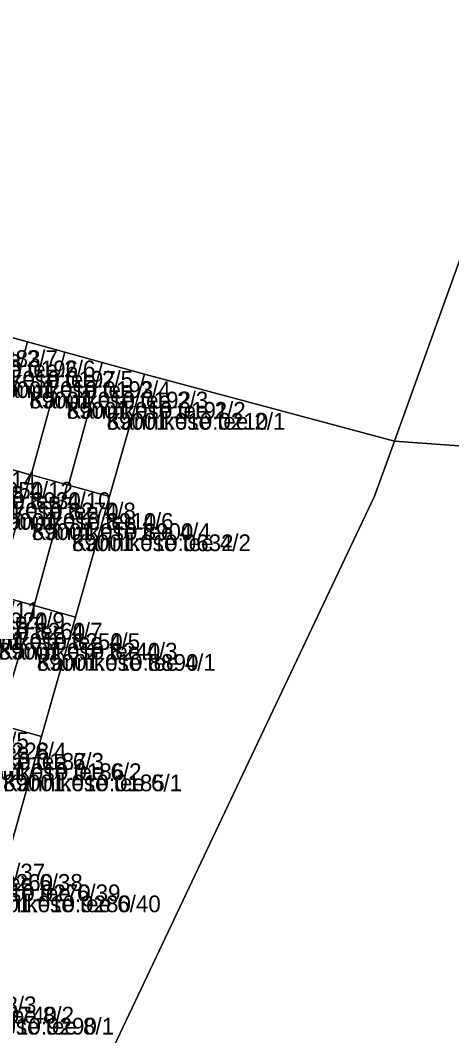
# Model space of a CAD drawing. Extents: x 526849 to 562296, y 6591741 to 6618546.
# Drawn here: x 547784.5 to 547823.2, y 6596306.4 to 6596397.4 of the extents above; entities that cross this region are included whole.
import ezdxf

# ---------------------------------------------------------------- set-up
doc = ezdxf.new("R2010")
doc.units = 0
for name, color, linetype in [('L_AADRESS', 7, 'Continuous'), ('PIIR', 7, 'Continuous'), ('TUNNUS', 7, 'Continuous')]:
    doc.layers.add(name, color=color, linetype=linetype)

msp = doc.modelspace()

# ---------------------------------------------------------------- linework, layer by layer
at = {"layer": 'PIIR'}
for points in [[(547851.56, 6596357.26), (547818.08, 6596359.67), (547830, 6596392.73), (547852.5, 6596397.41)], [(547782.12, 6596357.58), (547782.02, 6596357.61), (547778.74, 6596358.51), (547781.78, 6596369.51), (547785.15, 6596368.58)], [(547785.49, 6596356.65), (547785.42, 6596356.67), (547782.12, 6596357.58), (547785.15, 6596368.58), (547788.52, 6596367.65)], [(547788.85, 6596355.73), (547788.71, 6596355.77), (547785.49, 6596356.65), (547788.52, 6596367.65), (547791.86, 6596366.73)], [(547795.65, 6596365.69), (547792.53, 6596354.72), (547788.85, 6596355.73), (547791.86, 6596366.73)], [(547778.99, 6596346.8), (547782.02, 6596357.61), (547782.12, 6596357.58), (547785.42, 6596356.67), (547782.37, 6596345.87)], [(547785.42, 6596356.67), (547785.49, 6596356.65), (547788.71, 6596355.77), (547785.76, 6596344.94), (547782.37, 6596345.87)], [(547789.46, 6596343.91), (547785.76, 6596344.94), (547788.71, 6596355.77), (547788.85, 6596355.73), (547792.53, 6596354.72)], [(547782.53, 6596334.27), (547779.37, 6596335.14), (547782.37, 6596345.87), (547785.76, 6596344.94)], [(547782.53, 6596334.27), (547785.76, 6596344.94), (547789.46, 6596343.91), (547786.43, 6596333.19)], [(547782.53, 6596334.27), (547786.43, 6596333.19), (547783.37, 6596322.33), (547779.52, 6596323.39)]]:
    msp.add_lwpolyline(points, close=True, dxfattribs=at)
for points in [[(547830, 6596392.73), (547818.08, 6596359.67), (547795.65, 6596365.69), (547791.86, 6596366.73), (547788.52, 6596367.65), (547785.15, 6596368.58), (547781.78, 6596369.51)], [(547690.17, 6596191.87), (547763.12, 6596267.42), (547767.08, 6596279.49), (547771, 6596278.42), (547774.08, 6596289.49), (547777.18, 6596300.42), (547780.32, 6596311.52), (547783.37, 6596322.33), (547786.43, 6596333.19), (547789.46, 6596343.91), (547792.53, 6596354.72), (547795.65, 6596365.69), (547818.08, 6596359.67), (547816.28, 6596354.76), (547786.25, 6596291.35), (547784.51, 6596273.18), (547774.28, 6596244.68), (547765.81, 6596222.42), (547751.73, 6596185.38), (547705.14, 6596168.88)], [(547706.39, 6596096.06), (547678.12, 6596135.41), (547705.14, 6596168.88), (547751.73, 6596185.38), (547765.81, 6596222.42), (547774.28, 6596244.68), (547784.51, 6596273.18), (547786.25, 6596291.35), (547816.28, 6596354.76), (547818.08, 6596359.67), (547851.56, 6596357.26), (547867.85, 6596356.78), (547882.68, 6596357.65), (547882.59, 6596354.87), (547879.67, 6596315.25), (547878.79, 6596293.54), (547877.89, 6596271.47), (547876.9, 6596247.63), (547875.48, 6596216.32), (547874.71, 6596199.06), (547874.51, 6596195.05), (547877.57, 6596194.93), (547877.34, 6596152.04), (547875.55, 6596092.04)]]:
    msp.add_lwpolyline(points, dxfattribs=at)

# ---------------------------------------------------------------- texts
at = {"layer": 'L_AADRESS'}
for s, p in [('Kannikese tee 2/7', (547771.825, 6596366.329)), ('Kannikese tee 2/6', (547775.195, 6596365.401)), ('Kannikese tee 2/5', (547778.575, 6596364.473)), ('Kannikese tee 2/4', (547781.945, 6596363.548)), ('Kannikese tee 2/3', (547785.32, 6596362.615)), ('Kannikese tee 2/2', (547788.675, 6596361.693)), ('Kannikese tee 2/1', (547792.25, 6596360.71)), ('Kannikese tee 4/14', (547768.745, 6596355.442)), ('Kannikese tee 4/12', (547772.065, 6596354.525)), ('Kannikese tee 4/10', (547775.44, 6596353.597)), ('Kannikese tee 4/8', (547778.825, 6596352.666)), ('Kannikese tee 4/6', (547782.205, 6596351.736)), ('Kannikese tee 4/4', (547785.54, 6596350.818)), ('Kannikese tee 4/2', (547789.145, 6596349.823)), ('Kannikese tee 4/11', (547769.075, 6596343.759)), ('Kannikese tee 4/9', (547772.45, 6596342.823)), ('Kannikese tee 4/7', (547775.83, 6596341.896)), ('Kannikese tee 4/5', (547779.205, 6596340.964)), ('Kannikese tee 4/3', (547782.565, 6596340.101)), ('Kannikese tee 4/1', (547785.995, 6596339.093)), ('Kannikese tee 6/5', (547769.225, 6596332.079)), ('Kannikese tee 6/4', (547772.595, 6596331.15)), ('Kannikese tee 6/3', (547775.965, 6596330.224)), ('Kannikese tee 6/2', (547779.335, 6596329.295)), ('Kannikese tee 6/1', (547782.975, 6596328.293)), ('Kannikese tee 6/37', (547769.58, 6596320.299)), ('Kannikese tee 6/38', (547772.95, 6596319.371)), ('Kannikese tee 6/39', (547776.33, 6596318.439)), ('Kannikese tee 6/40', (547779.94, 6596317.449)), ('Kannikese tee 8/3', (547769.91, 6596308.398)), ('Kannikese tee 8/2', (547773.28, 6596307.471)), ('Kannikese tee 8/1', (547776.875, 6596306.482))]:
    msp.add_text(s, height=1.5, dxfattribs=at).set_placement(p)
at = {"layer": 'TUNNUS'}
for s, p in [('89001:010:0383', (547771.825, 6596366.329)), ('89001:010:0196', (547775.195, 6596365.401)), ('89001:010:0197', (547778.575, 6596364.473)), ('89001:010:0193', (547781.945, 6596363.548)), ('89001:010:0192', (547785.32, 6596362.615)), ('89001:010:0191', (547788.675, 6596361.693)), ('89001:010:0210', (547792.25, 6596360.71)), ('89001:010:8950', (547772.065, 6596354.525)), ('89001:010:8930', (547775.44, 6596353.597)), ('89001:010:8270', (547778.825, 6596352.666)), ('89001:010:8910', (547782.205, 6596351.736)), ('89001:010:8900', (547785.54, 6596350.818)), ('89001:010:0632', (547789.145, 6596349.823)), ('89001:010:8920', (547772.45, 6596342.823)), ('89001:010:8260', (547775.83, 6596341.896)), ('89001:010:8250', (547779.205, 6596340.964)), ('89001:010:8240', (547782.565, 6596340.101)), ('89001:010:8890', (547785.995, 6596339.093)), ('89001:010:0228', (547772.595, 6596331.15)), ('89001:010:0187', (547775.965, 6596330.224)), ('89001:010:0186', (547779.335, 6596329.295)), ('89001:010:0185', (547782.975, 6596328.293)), ('89001:010:9260', (547772.95, 6596319.371)), ('89001:010:9270', (547776.33, 6596318.439)), ('89001:010:9280', (547779.94, 6596317.449)), ('89001:010:9740', (547773.28, 6596307.471)), ('89001:010:9290', (547776.875, 6596306.482))]:
    msp.add_text(s, height=1.5, dxfattribs=at).set_placement(p)

doc.saveas('drawing.dxf')
